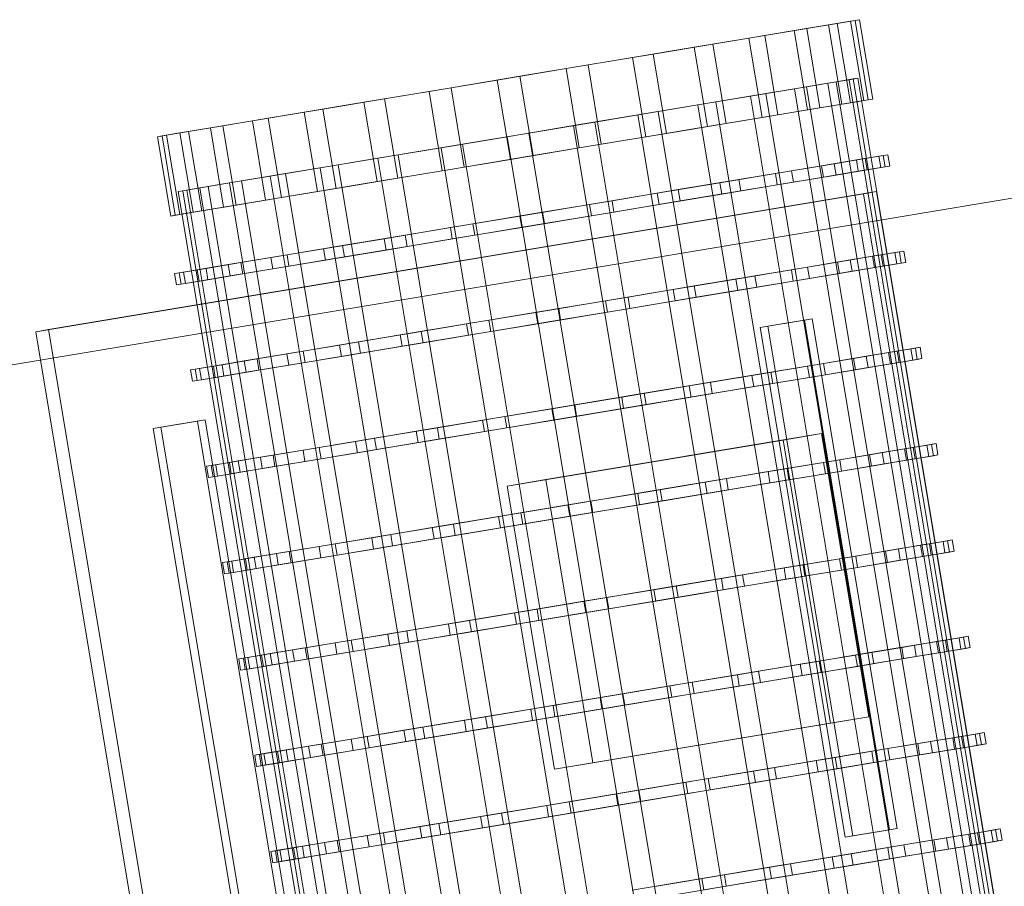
# Model space of a CAD drawing. Header units: millimetres. Extents: x -2233 to 61924, y -68080 to 6847.
# Tile 521 of 656: x 18825 to 18996, y -17088 to -16937. Entities that reach past the tile are written whole.
import ezdxf

# ---------------------------------------------------------------- set-up
doc = ezdxf.new("R2010")
doc.units = ezdxf.units.MM
doc.layers.add('superior_C10', color=7, linetype='Continuous', lineweight=0)

msp = doc.modelspace()

# ---------------------------------------------------------------- linework, layer by layer
at = {"layer": 'superior_C10'}
for p, q in [((18959.906, -16938.958), (18965.893, -16937.96)), ((18967.391, -16937.71), (18962.081, -16938.595)), ((18965.893, -16937.96), (18969.738, -16937.319)), ((18965.893, -16937.96), (18968.194, -16951.77)), ((18970.502, -16937.192), (18967.391, -16937.71)), ((18967.391, -16937.71), (18969.693, -16951.52)), ((18969.738, -16937.319), (18971.295, -16937.06)), ((18969.738, -16937.319), (18972.04, -16951.129)), ((18971.295, -16937.06), (18970.502, -16937.192)), ((18970.502, -16937.192), (18972.804, -16951.001)), ((18971.295, -16937.06), (18973.596, -16950.869)), ((18954.776, -16939.813), (18945.757, -16941.316)), ((18952.007, -16940.274), (18959.906, -16938.958)), ((18962.081, -16938.595), (18954.776, -16939.813)), ((18954.776, -16939.813), (18957.078, -16953.622)), ((18959.906, -16938.958), (18962.207, -16952.767)), ((18962.081, -16938.595), (18964.383, -16952.405)), ((18931.752, -16943.65), (18942.501, -16941.859)), ((18945.757, -16941.316), (18935.37, -16943.047)), ((18942.501, -16941.859), (18952.007, -16940.274)), ((18942.501, -16941.859), (18944.803, -16955.668)), ((18945.757, -16941.316), (18948.059, -16955.126)), ((18952.007, -16940.274), (18954.309, -16954.084)), ((18920.174, -16945.58), (18931.752, -16943.65)), ((18935.37, -16943.047), (18924.015, -16944.94)), ((18931.752, -16943.65), (18934.054, -16957.46)), ((18935.37, -16943.047), (18937.672, -16956.857)), ((18924.015, -16944.94), (18912.128, -16946.921)), ((18924.015, -16944.94), (18926.317, -16958.749)), ((18912.128, -16946.921), (18900.165, -16948.915)), ((18908.212, -16947.574), (18920.174, -16945.58)), ((18912.128, -16946.921), (18914.429, -16960.73)), ((18920.174, -16945.58), (18922.476, -16959.389)), ((18896.324, -16949.555), (18908.212, -16947.574)), ((18908.212, -16947.574), (18910.513, -16961.383)), ((18962.051, -16948.738), (18954.981, -16949.917)), ((18959.945, -16949.089), (18965.739, -16948.124)), ((18967.189, -16947.882), (18962.051, -16948.738)), ((18962.051, -16948.738), (18989.998, -17116.425)), ((18965.739, -16948.124), (18969.461, -16947.503)), ((18965.739, -16948.124), (18993.687, -17115.811)), ((18970.2, -16947.38), (18967.189, -16947.882)), ((18967.189, -16947.882), (18995.137, -17115.569)), ((18969.461, -16947.503), (18970.967, -16947.252)), ((18969.461, -16947.503), (18997.409, -17115.19)), ((18970.967, -16947.252), (18970.2, -16947.38)), ((18970.2, -16947.38), (18998.148, -17115.067)), ((18970.967, -16947.252), (18998.915, -17114.939)), ((18884.969, -16951.447), (18896.324, -16949.555)), ((18900.165, -16948.915), (18888.587, -16950.844)), ((18896.324, -16949.555), (18898.626, -16963.364)), ((18900.165, -16948.915), (18902.467, -16962.724)), ((18943.102, -16951.896), (18952.302, -16950.363)), ((18954.981, -16949.917), (18946.253, -16951.371)), ((18952.302, -16950.363), (18959.945, -16949.089)), ((18952.302, -16950.363), (18980.249, -17118.05)), ((18954.981, -16949.917), (18982.929, -17117.604)), ((18959.945, -16949.089), (18987.893, -17116.776)), ((18874.582, -16953.178), (18884.969, -16951.447)), ((18888.587, -16950.844), (18877.838, -16952.636)), ((18884.969, -16951.447), (18887.271, -16965.257)), ((18888.587, -16950.844), (18890.889, -16964.654)), ((18932.7, -16953.63), (18943.102, -16951.896)), ((18946.253, -16951.371), (18936.201, -16953.047)), ((18943.102, -16951.896), (18971.05, -17119.583)), ((18946.253, -16951.371), (18974.201, -17119.058)), ((18968.194, -16951.77), (18962.207, -16952.767)), ((18964.383, -16952.405), (18969.693, -16951.52)), ((18972.04, -16951.129), (18968.194, -16951.77)), ((18969.693, -16951.52), (18972.804, -16951.001)), ((18973.596, -16950.869), (18972.04, -16951.129)), ((18972.804, -16951.001), (18973.596, -16950.869)), ((19083.287, -16953.877), (18718.19, -17014.727)), ((18865.563, -16954.682), (18874.582, -16953.178)), ((18877.838, -16952.636), (18868.332, -16954.22)), ((18874.582, -16953.178), (18876.884, -16966.988)), ((18877.838, -16952.636), (18880.14, -16966.445)), ((18921.495, -16955.498), (18932.7, -16953.63)), ((18936.201, -16953.047), (18925.212, -16954.878)), ((18932.7, -16953.63), (18960.648, -17121.317)), ((18936.201, -16953.047), (18964.149, -17120.734)), ((18948.059, -16955.126), (18957.078, -16953.622)), ((18962.207, -16952.767), (18954.309, -16954.084)), ((18957.078, -16953.622), (18964.383, -16952.405)), ((18715.51, -17015.173), (19080.608, -16954.324)), ((18860.434, -16955.537), (18854.447, -16956.534)), ((18858.258, -16955.899), (18865.563, -16954.682)), ((18868.332, -16954.22), (18860.434, -16955.537)), ((18860.434, -16955.537), (18862.735, -16969.346)), ((18865.563, -16954.682), (18867.865, -16968.491)), ((18868.332, -16954.22), (18870.634, -16968.03)), ((18909.919, -16957.427), (18921.495, -16955.498)), ((18925.212, -16954.878), (18913.709, -16956.795)), ((18921.495, -16955.498), (18949.443, -17123.184)), ((18925.212, -16954.878), (18953.16, -17122.565)), ((18944.803, -16955.668), (18934.054, -16957.46)), ((18937.672, -16956.857), (18948.059, -16955.126)), ((18954.309, -16954.084), (18944.803, -16955.668)), ((18850.601, -16957.175), (18849.045, -16957.435)), ((18849.045, -16957.435), (18849.837, -16957.303)), ((18849.837, -16957.303), (18852.948, -16956.784)), ((18849.837, -16957.303), (18852.139, -16971.112)), ((18854.447, -16956.534), (18850.601, -16957.175)), ((18852.903, -16970.985), (18850.601, -16957.175)), ((18852.948, -16956.784), (18858.258, -16955.899)), ((18852.948, -16956.784), (18855.25, -16970.594)), ((18854.447, -16956.534), (18856.748, -16970.344)), ((18858.258, -16955.899), (18860.56, -16969.709)), ((18913.709, -16956.795), (18902.132, -16958.725)), ((18913.709, -16956.795), (18941.656, -17124.482)), ((18926.317, -16958.749), (18937.672, -16956.857)), ((18849.045, -16957.435), (18851.346, -16971.244)), ((18902.132, -16958.725), (18890.927, -16960.592)), ((18898.415, -16959.344), (18909.919, -16957.427)), ((18902.132, -16958.725), (18930.08, -17126.412)), ((18909.919, -16957.427), (18937.867, -17125.114)), ((18914.429, -16960.73), (18926.317, -16958.749)), ((18934.054, -16957.46), (18922.476, -16959.389)), ((18890.927, -16960.592), (18880.525, -16962.326)), ((18887.426, -16961.176), (18898.415, -16959.344)), ((18890.927, -16960.592), (18918.875, -17128.279)), ((18898.415, -16959.344), (18926.363, -17127.031)), ((18902.467, -16962.724), (18914.429, -16960.73)), ((18922.476, -16959.389), (18910.513, -16961.383)), ((18975.421, -16960.703), (18972.26, -16961.23)), ((18974.645, -16960.832), (18976.226, -16960.569)), ((18976.226, -16960.569), (18975.421, -16960.703)), ((18975.421, -16960.703), (18975.75, -16962.676)), ((18976.226, -16960.569), (18976.555, -16962.542)), ((18880.525, -16962.326), (18871.326, -16963.859)), ((18877.374, -16962.851), (18887.426, -16961.176)), ((18880.525, -16962.326), (18908.473, -17130.013)), ((18887.426, -16961.176), (18915.374, -17128.863)), ((18910.513, -16961.383), (18898.626, -16963.364)), ((18956.627, -16963.835), (18964.653, -16962.498)), ((18966.864, -16962.129), (18959.441, -16963.366)), ((18964.653, -16962.498), (18970.737, -16961.484)), ((18964.653, -16962.498), (18964.982, -16964.47)), ((18972.26, -16961.23), (18966.864, -16962.129)), ((18966.864, -16962.129), (18967.193, -16964.102)), ((18970.737, -16961.484), (18974.645, -16960.832)), ((18970.737, -16961.484), (18971.066, -16963.457)), ((18972.26, -16961.23), (18972.588, -16963.203)), ((18974.645, -16960.832), (18974.973, -16962.805)), ((18871.326, -16963.859), (18863.682, -16965.133)), ((18868.646, -16964.306), (18877.374, -16962.851)), ((18871.326, -16963.859), (18899.274, -17131.546)), ((18877.374, -16962.851), (18905.322, -17130.538)), ((18898.626, -16963.364), (18887.271, -16965.257)), ((18890.889, -16964.654), (18902.467, -16962.724)), ((18946.968, -16965.445), (18956.627, -16963.835)), ((18959.441, -16963.366), (18950.277, -16964.894)), ((18956.627, -16963.835), (18956.956, -16965.808)), ((18959.441, -16963.366), (18959.77, -16965.339)), ((18959.77, -16965.339), (18967.193, -16964.102)), ((18971.066, -16963.457), (18964.982, -16964.47)), ((18967.193, -16964.102), (18972.588, -16963.203)), ((18974.973, -16962.805), (18971.066, -16963.457)), ((18972.588, -16963.203), (18975.75, -16962.676)), ((18976.555, -16962.542), (18974.973, -16962.805)), ((18975.75, -16962.676), (18976.555, -16962.542)), ((18856.438, -16966.34), (18861.577, -16965.484)), ((18863.682, -16965.133), (18857.888, -16966.099)), ((18861.577, -16965.484), (18868.646, -16964.306)), ((18861.577, -16965.484), (18889.525, -17133.171)), ((18863.682, -16965.133), (18891.63, -17132.82)), ((18868.646, -16964.306), (18896.594, -17131.993)), ((18887.271, -16965.257), (18876.884, -16966.988)), ((18880.14, -16966.445), (18890.889, -16964.654)), ((18936.046, -16967.266), (18946.968, -16965.445)), ((18950.277, -16964.894), (18939.722, -16966.653)), ((18946.968, -16965.445), (18947.297, -16967.418)), ((18956.956, -16965.808), (18947.297, -16967.418)), ((18950.277, -16964.894), (18950.605, -16966.867)), ((18950.605, -16966.867), (18959.77, -16965.339)), ((18964.982, -16964.47), (18956.956, -16965.808)), ((18827.858, -16991.38), (18971.975, -16967.36)), ((18974.208, -16966.988), (18830.091, -16991.008)), ((18854.167, -16966.719), (18852.66, -16966.97)), ((18852.66, -16966.97), (18853.427, -16966.842)), ((18852.66, -16966.97), (18880.608, -17134.657)), ((18853.427, -16966.842), (18856.438, -16966.34)), ((18853.427, -16966.842), (18881.375, -17134.529)), ((18857.888, -16966.099), (18854.167, -16966.719)), ((18882.114, -17134.406), (18854.167, -16966.719)), ((18856.438, -16966.34), (18884.386, -17134.027)), ((18857.888, -16966.099), (18885.836, -17133.786)), ((18876.884, -16966.988), (18867.865, -16968.491)), ((18870.634, -16968.03), (18880.14, -16966.445)), ((18924.281, -16969.226), (18936.046, -16967.266)), ((18939.722, -16966.653), (18928.184, -16968.576)), ((18936.046, -16967.266), (18936.375, -16969.238)), ((18947.297, -16967.418), (18936.375, -16969.238)), ((18939.722, -16966.653), (18940.051, -16968.626)), ((18940.051, -16968.626), (18950.605, -16966.867)), ((18974.208, -16966.988), (18971.975, -16967.36)), ((18971.975, -16967.36), (18993.347, -17095.591)), ((18995.58, -17095.219), (18974.208, -16966.988)), ((18856.748, -16970.344), (18862.735, -16969.346)), ((18867.865, -16968.491), (18860.56, -16969.709)), ((18862.735, -16969.346), (18870.634, -16968.03)), ((18912.126, -16971.252), (18924.281, -16969.226)), ((18928.184, -16968.576), (18916.105, -16970.589)), ((18924.281, -16969.226), (18924.61, -16971.199)), ((18936.375, -16969.238), (18924.61, -16971.199)), ((18928.184, -16968.576), (18928.513, -16970.549)), ((18928.513, -16970.549), (18940.051, -16968.626)), ((18851.346, -16971.244), (18852.903, -16970.985)), ((18855.25, -16970.594), (18852.139, -16971.112)), ((18852.903, -16970.985), (18856.748, -16970.344)), ((18860.56, -16969.709), (18855.25, -16970.594)), ((18916.105, -16970.589), (18903.949, -16972.615)), ((18916.105, -16970.589), (18916.434, -16972.562)), ((18916.434, -16972.562), (18928.513, -16970.549)), ((18852.139, -16971.112), (18851.346, -16971.244)), ((18903.949, -16972.615), (18892.185, -16974.576)), ((18900.047, -16973.265), (18912.126, -16971.252)), ((18903.949, -16972.615), (18904.278, -16974.588)), ((18904.278, -16974.588), (18916.434, -16972.562)), ((18912.126, -16971.252), (18912.454, -16973.225)), ((18924.61, -16971.199), (18912.454, -16973.225)), ((18888.508, -16975.189), (18900.047, -16973.265)), ((18900.047, -16973.265), (18900.375, -16975.238)), ((18912.454, -16973.225), (18900.375, -16975.238)), ((18877.954, -16976.948), (18888.508, -16975.189)), ((18892.185, -16974.576), (18881.263, -16976.396)), ((18888.508, -16975.189), (18888.837, -16977.161)), ((18900.375, -16975.238), (18888.837, -16977.161)), ((18892.185, -16974.576), (18892.513, -16976.549)), ((18892.513, -16976.549), (18904.278, -16974.588)), ((18868.789, -16978.475), (18877.954, -16976.948)), ((18881.263, -16976.396), (18871.603, -16978.006)), ((18877.954, -16976.948), (18878.283, -16978.92)), ((18888.837, -16977.161), (18878.283, -16978.92)), ((18881.263, -16976.396), (18881.591, -16978.369)), ((18881.591, -16978.369), (18892.513, -16976.549)), ((18973.532, -16978.252), (18977.439, -16977.601)), ((18978.216, -16977.472), (18975.054, -16977.999)), ((18977.439, -16977.601), (18979.021, -16977.338)), ((18977.439, -16977.601), (18977.768, -16979.574)), ((18979.021, -16977.338), (18978.216, -16977.472)), ((18978.216, -16977.472), (18978.545, -16979.445)), ((18979.021, -16977.338), (18979.35, -16979.31)), ((18863.577, -16979.344), (18857.494, -16980.358)), ((18861.367, -16979.712), (18868.789, -16978.475)), ((18871.603, -16978.006), (18863.577, -16979.344)), ((18863.577, -16979.344), (18863.906, -16981.316)), ((18868.789, -16978.475), (18869.118, -16980.448)), ((18878.283, -16978.92), (18869.118, -16980.448)), ((18871.603, -16978.006), (18871.932, -16979.979)), ((18871.932, -16979.979), (18881.591, -16978.369)), ((18959.422, -16980.604), (18967.448, -16979.266)), ((18969.659, -16978.898), (18962.236, -16980.135)), ((18967.448, -16979.266), (18973.532, -16978.252)), ((18967.448, -16979.266), (18967.777, -16981.239)), ((18975.054, -16977.999), (18969.659, -16978.898)), ((18969.659, -16978.898), (18969.988, -16980.871)), ((18973.532, -16978.252), (18973.86, -16980.225)), ((18977.768, -16979.574), (18973.86, -16980.225)), ((18975.054, -16977.999), (18975.383, -16979.971)), ((18975.383, -16979.971), (18978.545, -16979.445)), ((18979.35, -16979.31), (18977.768, -16979.574)), ((18978.545, -16979.445), (18979.35, -16979.31)), ((18853.586, -16981.009), (18852.004, -16981.272)), ((18852.004, -16981.272), (18852.81, -16981.138)), ((18852.004, -16981.272), (18852.333, -16983.245)), ((18852.81, -16981.138), (18855.971, -16980.611)), ((18852.81, -16981.138), (18853.138, -16983.111)), ((18857.494, -16980.358), (18853.586, -16981.009)), ((18853.915, -16982.982), (18853.586, -16981.009)), ((18855.971, -16980.611), (18861.367, -16979.712)), ((18855.971, -16980.611), (18856.3, -16982.584)), ((18857.494, -16980.358), (18857.822, -16982.33)), ((18857.822, -16982.33), (18863.906, -16981.316)), ((18861.367, -16979.712), (18861.695, -16981.685)), ((18869.118, -16980.448), (18861.695, -16981.685)), ((18863.906, -16981.316), (18871.932, -16979.979)), ((18949.763, -16982.214), (18959.422, -16980.604)), ((18962.236, -16980.135), (18953.071, -16981.662)), ((18959.422, -16980.604), (18959.751, -16982.577)), ((18967.777, -16981.239), (18959.751, -16982.577)), ((18962.236, -16980.135), (18962.565, -16982.108)), ((18962.565, -16982.108), (18969.988, -16980.871)), ((18973.86, -16980.225), (18967.777, -16981.239)), ((18969.988, -16980.871), (18975.383, -16979.971)), ((18852.333, -16983.245), (18853.915, -16982.982)), ((18856.3, -16982.584), (18853.138, -16983.111)), ((18853.915, -16982.982), (18857.822, -16982.33)), ((18861.695, -16981.685), (18856.3, -16982.584)), ((18938.841, -16984.034), (18949.763, -16982.214)), ((18953.071, -16981.662), (18942.517, -16983.422)), ((18949.763, -16982.214), (18950.092, -16984.187)), ((18959.751, -16982.577), (18950.092, -16984.187)), ((18953.071, -16981.662), (18953.4, -16983.635)), ((18953.4, -16983.635), (18962.565, -16982.108)), ((18853.138, -16983.111), (18852.333, -16983.245)), ((18927.076, -16985.995), (18938.841, -16984.034)), ((18942.517, -16983.422), (18930.979, -16985.345)), ((18938.841, -16984.034), (18939.17, -16986.007)), ((18950.092, -16984.187), (18939.17, -16986.007)), ((18942.517, -16983.422), (18942.846, -16985.394)), ((18942.846, -16985.394), (18953.4, -16983.635)), ((18914.92, -16988.021), (18927.076, -16985.995)), ((18930.979, -16985.345), (18918.9, -16987.358)), ((18927.076, -16985.995), (18927.405, -16987.968)), ((18939.17, -16986.007), (18927.405, -16987.968)), ((18930.979, -16985.345), (18931.307, -16987.317)), ((18931.307, -16987.317), (18942.846, -16985.394)), ((18902.841, -16990.034), (18914.92, -16988.021)), ((18918.9, -16987.358), (18906.744, -16989.384)), ((18914.92, -16988.021), (18915.249, -16989.994)), ((18927.405, -16987.968), (18915.249, -16989.994)), ((18918.9, -16987.358), (18919.228, -16989.331)), ((18919.228, -16989.331), (18931.307, -16987.317)), ((18906.744, -16989.384), (18894.979, -16991.344)), ((18906.744, -16989.384), (18907.073, -16991.356)), ((18907.073, -16991.356), (18919.228, -16989.331)), ((18953.991, -16990.633), (18961.677, -16989.352)), ((18963.017, -16989.129), (18955.331, -16990.41)), ((18963.017, -16989.129), (18961.677, -16989.352)), ((18961.677, -16989.352), (18976.473, -17078.128)), ((18977.813, -17077.904), (18963.017, -16989.129)), ((18827.858, -16991.38), (18830.091, -16991.008)), ((18849.23, -17119.611), (18827.858, -16991.38)), ((18830.091, -16991.008), (18851.463, -17119.239)), ((18894.979, -16991.344), (18884.057, -16993.165)), ((18891.303, -16991.957), (18902.841, -16990.034)), ((18894.979, -16991.344), (18895.308, -16993.317)), ((18895.308, -16993.317), (18907.073, -16991.356)), ((18902.841, -16990.034), (18903.17, -16992.007)), ((18915.249, -16989.994), (18903.17, -16992.007)), ((18953.991, -16990.633), (18955.331, -16990.41)), ((18968.787, -17079.409), (18953.991, -16990.633)), ((18955.331, -16990.41), (18970.127, -17079.186)), ((18884.057, -16993.165), (18874.398, -16994.775)), ((18880.749, -16993.716), (18891.303, -16991.957)), ((18884.057, -16993.165), (18884.386, -16995.138)), ((18884.386, -16995.138), (18895.308, -16993.317)), ((18891.303, -16991.957), (18891.632, -16993.93)), ((18903.17, -16992.007), (18891.632, -16993.93)), ((18874.398, -16994.775), (18866.372, -16996.112)), ((18871.584, -16995.244), (18880.749, -16993.716)), ((18874.398, -16994.775), (18874.727, -16996.748)), ((18880.749, -16993.716), (18881.078, -16995.689)), ((18891.632, -16993.93), (18881.078, -16995.689)), ((18970.243, -16996.035), (18976.326, -16995.021)), ((18977.849, -16994.767), (18972.454, -16995.667)), ((18976.326, -16995.021), (18980.234, -16994.37)), ((18976.326, -16995.021), (18976.655, -16996.994)), ((18981.01, -16994.24), (18977.849, -16994.767)), ((18977.849, -16994.767), (18978.178, -16996.74)), ((18980.234, -16994.37), (18981.816, -16994.106)), ((18980.234, -16994.37), (18980.563, -16996.343)), ((18981.816, -16994.106), (18981.01, -16994.24)), ((18981.01, -16994.24), (18981.339, -16996.213)), ((18981.816, -16994.106), (18982.145, -16996.079)), ((18858.766, -16997.38), (18864.161, -16996.481)), ((18866.372, -16996.112), (18860.288, -16997.126)), ((18864.161, -16996.481), (18871.584, -16995.244)), ((18864.161, -16996.481), (18864.49, -16998.454)), ((18866.372, -16996.112), (18866.701, -16998.085)), ((18866.701, -16998.085), (18874.727, -16996.748)), ((18871.584, -16995.244), (18871.913, -16997.216)), ((18881.078, -16995.689), (18871.913, -16997.216)), ((18874.727, -16996.748), (18884.386, -16995.138)), ((18962.217, -16997.373), (18970.243, -16996.035)), ((18972.454, -16995.667), (18965.031, -16996.904)), ((18970.243, -16996.035), (18970.572, -16998.008)), ((18972.454, -16995.667), (18972.782, -16997.639)), ((18972.782, -16997.639), (18978.178, -16996.74)), ((18980.563, -16996.343), (18976.655, -16996.994)), ((18978.178, -16996.74), (18981.339, -16996.213)), ((18982.145, -16996.079), (18980.563, -16996.343)), ((18981.339, -16996.213), (18982.145, -16996.079)), ((18856.381, -16997.778), (18854.799, -16998.041)), ((18854.799, -16998.041), (18855.604, -16997.907)), ((18854.799, -16998.041), (18855.128, -17000.014)), ((18855.604, -16997.907), (18858.766, -16997.38)), ((18855.604, -16997.907), (18855.933, -16999.88)), ((18860.288, -16997.126), (18856.381, -16997.778)), ((18856.709, -16999.75), (18856.381, -16997.778)), ((18858.766, -16997.38), (18859.094, -16999.353)), ((18864.49, -16998.454), (18859.094, -16999.353)), ((18860.288, -16997.126), (18860.617, -16999.099)), ((18860.617, -16999.099), (18866.701, -16998.085)), ((18871.913, -16997.216), (18864.49, -16998.454)), ((18955.866, -16998.431), (18945.312, -17000.19)), ((18952.558, -16998.983), (18962.217, -16997.373)), ((18965.031, -16996.904), (18955.866, -16998.431)), ((18955.866, -16998.431), (18956.195, -17000.404)), ((18962.217, -16997.373), (18962.546, -16999.345)), ((18970.572, -16998.008), (18962.546, -16999.345)), ((18965.031, -16996.904), (18965.36, -16998.877)), ((18965.36, -16998.877), (18972.782, -16997.639)), ((18976.655, -16996.994), (18970.572, -16998.008)), ((18855.128, -17000.014), (18856.709, -16999.75)), ((18855.933, -16999.88), (18855.128, -17000.014)), ((18859.094, -16999.353), (18855.933, -16999.88)), ((18856.709, -16999.75), (18860.617, -16999.099)), ((18945.312, -17000.19), (18933.773, -17002.113)), ((18941.636, -17000.803), (18952.558, -16998.983)), ((18945.312, -17000.19), (18945.641, -17002.163)), ((18952.558, -16998.983), (18952.886, -17000.955)), ((18962.546, -16999.345), (18952.886, -17000.955)), ((18956.195, -17000.404), (18965.36, -16998.877)), ((18929.871, -17002.764), (18941.636, -17000.803)), ((18941.636, -17000.803), (18941.964, -17002.776)), ((18952.886, -17000.955), (18941.964, -17002.776)), ((18945.641, -17002.163), (18956.195, -17000.404)), ((18917.715, -17004.79), (18929.871, -17002.764)), ((18933.773, -17002.113), (18921.694, -17004.126)), ((18929.871, -17002.764), (18930.2, -17004.737)), ((18941.964, -17002.776), (18930.2, -17004.737)), ((18933.773, -17002.113), (18934.102, -17004.086)), ((18934.102, -17004.086), (18945.641, -17002.163)), ((18905.636, -17006.803), (18917.715, -17004.79)), ((18921.694, -17004.126), (18909.539, -17006.152)), ((18917.715, -17004.79), (18918.044, -17006.762)), ((18930.2, -17004.737), (18918.044, -17006.762)), ((18921.694, -17004.126), (18922.023, -17006.099)), ((18922.023, -17006.099), (18934.102, -17004.086)), ((18848.305, -17008.248), (18855.991, -17006.967)), ((18857.331, -17006.743), (18849.645, -17008.024)), ((18857.331, -17006.743), (18855.991, -17006.967)), ((18855.991, -17006.967), (18870.787, -17095.742)), ((18872.127, -17095.519), (18857.331, -17006.743)), ((18894.098, -17008.726), (18905.636, -17006.803)), ((18909.539, -17006.152), (18897.774, -17008.113)), ((18905.636, -17006.803), (18905.965, -17008.776)), ((18918.044, -17006.762), (18905.965, -17008.776)), ((18909.539, -17006.152), (18909.868, -17008.125)), ((18909.868, -17008.125), (18922.023, -17006.099)), ((18848.305, -17008.248), (18849.645, -17008.024)), ((18863.101, -17097.023), (18848.305, -17008.248)), ((18849.645, -17008.024), (18864.441, -17096.8)), ((18883.544, -17010.485), (18894.098, -17008.726)), ((18897.774, -17008.113), (18886.852, -17009.934)), ((18894.098, -17008.726), (18894.427, -17010.699)), ((18905.965, -17008.776), (18894.427, -17010.699)), ((18897.774, -17008.113), (18898.103, -17010.086)), ((18898.103, -17010.086), (18909.868, -17008.125)), ((18874.379, -17012.012), (18883.544, -17010.485)), ((18886.852, -17009.934), (18877.193, -17011.543)), ((18883.544, -17010.485), (18883.872, -17012.458)), ((18886.852, -17009.934), (18887.181, -17011.906)), ((18887.181, -17011.906), (18898.103, -17010.086)), ((18909.94, -17018.251), (18957.979, -17010.245)), ((18964.679, -17009.128), (18916.639, -17017.134)), ((18964.679, -17009.128), (18957.979, -17010.245)), ((18957.979, -17010.245), (18966.199, -17059.564)), ((18972.899, -17058.448), (18964.679, -17009.128)), ((18866.956, -17013.25), (18874.379, -17012.012)), ((18877.193, -17011.543), (18869.167, -17012.881)), ((18874.379, -17012.012), (18874.708, -17013.985)), ((18877.193, -17011.543), (18877.521, -17013.516)), ((18877.521, -17013.516), (18887.181, -17011.906)), ((18894.427, -17010.699), (18883.872, -17012.458)), ((18973.038, -17012.804), (18979.121, -17011.79)), ((18980.644, -17011.536), (18975.248, -17012.435)), ((18979.121, -17011.79), (18983.029, -17011.139)), ((18979.121, -17011.79), (18979.45, -17013.763)), ((18983.805, -17011.009), (18980.644, -17011.536)), ((18980.644, -17011.536), (18980.973, -17013.509)), ((18983.029, -17011.139), (18984.611, -17010.875)), ((18983.029, -17011.139), (18983.358, -17013.111)), ((18984.611, -17010.875), (18983.805, -17011.009)), ((18983.805, -17011.009), (18984.134, -17012.982)), ((18984.611, -17010.875), (18984.939, -17012.848)), ((18863.083, -17013.895), (18859.175, -17014.546)), ((18861.56, -17014.149), (18866.956, -17013.25)), ((18869.167, -17012.881), (18863.083, -17013.895)), ((18863.083, -17013.895), (18863.412, -17015.868)), ((18866.956, -17013.25), (18867.285, -17015.222)), ((18869.167, -17012.881), (18869.496, -17014.854)), ((18869.496, -17014.854), (18877.521, -17013.516)), ((18883.872, -17012.458), (18874.708, -17013.985)), ((18967.826, -17013.672), (18958.661, -17015.2)), ((18965.012, -17014.141), (18973.038, -17012.804)), ((18975.248, -17012.435), (18967.826, -17013.672)), ((18967.826, -17013.672), (18968.154, -17015.645)), ((18973.038, -17012.804), (18973.366, -17014.777)), ((18979.45, -17013.763), (18973.366, -17014.777)), ((18975.248, -17012.435), (18975.577, -17014.408)), ((18975.577, -17014.408), (18980.973, -17013.509)), ((18983.358, -17013.111), (18979.45, -17013.763)), ((18980.973, -17013.509), (18984.134, -17012.982)), ((18984.939, -17012.848), (18983.358, -17013.111)), ((18984.134, -17012.982), (18984.939, -17012.848)), ((18859.175, -17014.546), (18857.594, -17014.81)), ((18857.594, -17014.81), (18858.399, -17014.676)), ((18857.594, -17014.81), (18857.923, -17016.783)), ((18858.399, -17014.676), (18861.56, -17014.149)), ((18858.399, -17014.676), (18858.728, -17016.648)), ((18859.504, -17016.519), (18859.175, -17014.546)), ((18861.56, -17014.149), (18861.889, -17016.122)), ((18867.285, -17015.222), (18861.889, -17016.122)), ((18863.412, -17015.868), (18869.496, -17014.854)), ((18874.708, -17013.985), (18867.285, -17015.222)), ((18958.661, -17015.2), (18948.107, -17016.959)), ((18955.352, -17015.751), (18965.012, -17014.141)), ((18958.661, -17015.2), (18958.99, -17017.173)), ((18958.99, -17017.173), (18968.154, -17015.645)), ((18965.012, -17014.141), (18965.341, -17016.114)), ((18973.366, -17014.777), (18965.341, -17016.114)), ((18968.154, -17015.645), (18975.577, -17014.408)), ((18857.923, -17016.783), (18859.504, -17016.519)), ((18858.728, -17016.648), (18857.923, -17016.783)), ((18861.889, -17016.122), (18858.728, -17016.648)), ((18859.504, -17016.519), (18863.412, -17015.868)), ((18909.94, -17018.251), (18916.639, -17017.134)), ((18916.639, -17017.134), (18924.859, -17066.454)), ((18948.107, -17016.959), (18936.568, -17018.882)), ((18944.43, -17017.572), (18955.352, -17015.751)), ((18948.107, -17016.959), (18948.435, -17018.932)), ((18948.435, -17018.932), (18958.99, -17017.173)), ((18955.352, -17015.751), (18955.681, -17017.724)), ((18965.341, -17016.114), (18955.681, -17017.724)), ((18918.16, -17067.571), (18909.94, -17018.251)), ((18936.568, -17018.882), (18924.489, -17020.895)), ((18932.665, -17019.532), (18944.43, -17017.572)), ((18936.568, -17018.882), (18936.897, -17020.855)), ((18936.897, -17020.855), (18948.435, -17018.932)), ((18944.43, -17017.572), (18944.759, -17019.544)), ((18955.681, -17017.724), (18944.759, -17019.544)), ((18920.51, -17021.558), (18932.665, -17019.532)), ((18932.665, -17019.532), (18932.994, -17021.505)), ((18944.759, -17019.544), (18932.994, -17021.505)), ((18908.431, -17023.572), (18920.51, -17021.558)), ((18924.489, -17020.895), (18912.334, -17022.921)), ((18920.51, -17021.558), (18920.839, -17023.531)), ((18932.994, -17021.505), (18920.839, -17023.531)), ((18924.489, -17020.895), (18924.818, -17022.868)), ((18924.818, -17022.868), (18936.897, -17020.855)), ((18896.893, -17025.495), (18908.431, -17023.572)), ((18912.334, -17022.921), (18900.569, -17024.882)), ((18908.431, -17023.572), (18908.76, -17025.544)), ((18920.839, -17023.531), (18908.76, -17025.544)), ((18912.334, -17022.921), (18912.663, -17024.894)), ((18912.663, -17024.894), (18924.818, -17022.868)), ((18886.338, -17027.254), (18896.893, -17025.495)), ((18900.569, -17024.882), (18889.647, -17026.702)), ((18896.893, -17025.495), (18897.221, -17027.467)), ((18908.76, -17025.544), (18897.221, -17027.467)), ((18900.569, -17024.882), (18900.898, -17026.855)), ((18900.898, -17026.855), (18912.663, -17024.894)), ((18877.174, -17028.781), (18886.338, -17027.254)), ((18889.647, -17026.702), (18879.987, -17028.312)), ((18886.338, -17027.254), (18886.667, -17029.226)), ((18897.221, -17027.467), (18886.667, -17029.226)), ((18889.647, -17026.702), (18889.976, -17028.675)), ((18889.976, -17028.675), (18900.898, -17026.855)), ((18985.824, -17027.907), (18987.405, -17027.644)), ((18987.405, -17027.644), (18986.6, -17027.778)), ((18987.405, -17027.644), (18987.734, -17029.616)), ((18869.751, -17030.018), (18877.174, -17028.781)), ((18879.987, -17028.312), (18871.962, -17029.65)), ((18877.174, -17028.781), (18877.502, -17030.754)), ((18886.667, -17029.226), (18877.502, -17030.754)), ((18879.987, -17028.312), (18880.316, -17030.285)), ((18880.316, -17030.285), (18889.976, -17028.675)), ((18978.043, -17029.204), (18970.62, -17030.441)), ((18975.832, -17029.572), (18981.916, -17028.559)), ((18983.439, -17028.305), (18978.043, -17029.204)), ((18978.043, -17029.204), (18978.372, -17031.177)), ((18981.916, -17028.559), (18985.824, -17027.907)), ((18981.916, -17028.559), (18982.245, -17030.531)), ((18986.6, -17027.778), (18983.439, -17028.305)), ((18983.439, -17028.305), (18983.768, -17030.278)), ((18985.824, -17027.907), (18986.153, -17029.88)), ((18986.6, -17027.778), (18986.929, -17029.751)), ((18861.194, -17031.444), (18864.355, -17030.917)), ((18865.878, -17030.664), (18861.97, -17031.315)), ((18864.355, -17030.917), (18869.751, -17030.018)), ((18864.355, -17030.917), (18864.684, -17032.89)), ((18871.962, -17029.65), (18865.878, -17030.664)), ((18865.878, -17030.664), (18866.207, -17032.636)), ((18869.751, -17030.018), (18870.08, -17031.991)), ((18877.502, -17030.754), (18870.08, -17031.991)), ((18871.962, -17029.65), (18872.29, -17031.623)), ((18872.29, -17031.623), (18880.316, -17030.285)), ((18958.147, -17032.52), (18967.807, -17030.91)), ((18970.62, -17030.441), (18961.456, -17031.969)), ((18967.807, -17030.91), (18975.832, -17029.572)), ((18967.807, -17030.91), (18968.135, -17032.883)), ((18970.62, -17030.441), (18970.949, -17032.414)), ((18975.832, -17029.572), (18976.161, -17031.545)), ((18982.245, -17030.531), (18976.161, -17031.545)), ((18978.372, -17031.177), (18983.768, -17030.278)), ((18986.153, -17029.88), (18982.245, -17030.531)), ((18983.768, -17030.278), (18986.929, -17029.751)), ((18987.734, -17029.616), (18986.153, -17029.88)), ((18986.929, -17029.751), (18987.734, -17029.616)), ((18861.97, -17031.315), (18860.389, -17031.579)), ((18860.389, -17031.579), (18861.194, -17031.444)), ((18860.389, -17031.579), (18860.717, -17033.551)), ((18861.194, -17031.444), (18861.523, -17033.417)), ((18862.299, -17033.288), (18861.97, -17031.315)), ((18862.299, -17033.288), (18866.207, -17032.636)), ((18870.08, -17031.991), (18864.684, -17032.89)), ((18866.207, -17032.636), (18872.29, -17031.623)), ((18947.225, -17034.34), (18958.147, -17032.52)), ((18961.456, -17031.969), (18950.901, -17033.728)), ((18958.147, -17032.52), (18958.476, -17034.493)), ((18961.456, -17031.969), (18961.784, -17033.941)), ((18961.784, -17033.941), (18970.949, -17032.414)), ((18976.161, -17031.545), (18968.135, -17032.883)), ((18970.949, -17032.414), (18978.372, -17031.177)), ((18860.717, -17033.551), (18862.299, -17033.288)), ((18861.523, -17033.417), (18860.717, -17033.551)), ((18864.684, -17032.89), (18861.523, -17033.417)), ((18935.46, -17036.301), (18947.225, -17034.34)), ((18950.901, -17033.728), (18939.363, -17035.651)), ((18947.225, -17034.34), (18947.554, -17036.313)), ((18958.476, -17034.493), (18947.554, -17036.313)), ((18950.901, -17033.728), (18951.23, -17035.7)), ((18951.23, -17035.7), (18961.784, -17033.941)), ((18968.135, -17032.883), (18958.476, -17034.493)), ((18939.363, -17035.651), (18927.284, -17037.664)), ((18939.363, -17035.651), (18939.692, -17037.623)), ((18939.692, -17037.623), (18951.23, -17035.7)), ((18927.284, -17037.664), (18915.128, -17039.69)), ((18923.305, -17038.327), (18935.46, -17036.301)), ((18927.284, -17037.664), (18927.613, -17039.637)), ((18927.613, -17039.637), (18939.692, -17037.623)), ((18935.46, -17036.301), (18935.789, -17038.274)), ((18947.554, -17036.313), (18935.789, -17038.274)), ((18911.226, -17040.34), (18923.305, -17038.327)), ((18915.457, -17041.663), (18927.613, -17039.637)), ((18923.305, -17038.327), (18923.634, -17040.3)), ((18935.789, -17038.274), (18923.634, -17040.3)), ((18899.687, -17042.263), (18911.226, -17040.34)), ((18915.128, -17039.69), (18903.364, -17041.651)), ((18911.226, -17040.34), (18911.555, -17042.313)), ((18923.634, -17040.3), (18911.555, -17042.313)), ((18915.128, -17039.69), (18915.457, -17041.663)), ((18889.133, -17044.022), (18899.687, -17042.263)), ((18903.364, -17041.651), (18892.442, -17043.471)), ((18899.687, -17042.263), (18900.016, -17044.236)), ((18911.555, -17042.313), (18900.016, -17044.236)), ((18903.364, -17041.651), (18903.692, -17043.623)), ((18903.692, -17043.623), (18915.457, -17041.663)), ((18879.968, -17045.55), (18889.133, -17044.022)), ((18892.442, -17043.471), (18882.782, -17045.081)), ((18889.133, -17044.022), (18889.462, -17045.995)), ((18900.016, -17044.236), (18889.462, -17045.995)), ((18892.442, -17043.471), (18892.77, -17045.444)), ((18892.77, -17045.444), (18903.692, -17043.623)), ((18984.711, -17045.327), (18988.619, -17044.676)), ((18989.395, -17044.547), (18986.234, -17045.073)), ((18988.619, -17044.676), (18990.2, -17044.412)), ((18988.619, -17044.676), (18988.947, -17046.649)), ((18990.2, -17044.412), (18989.395, -17044.547)), ((18989.395, -17044.547), (18989.724, -17046.519)), ((18990.2, -17044.412), (18990.529, -17046.385)), ((18874.756, -17046.418), (18868.673, -17047.432)), ((18872.546, -17046.787), (18879.968, -17045.55)), ((18882.782, -17045.081), (18874.756, -17046.418)), ((18874.756, -17046.418), (18875.085, -17048.391)), ((18879.968, -17045.55), (18880.297, -17047.523)), ((18889.462, -17045.995), (18880.297, -17047.523)), ((18882.782, -17045.081), (18883.111, -17047.054)), ((18883.111, -17047.054), (18892.77, -17045.444)), ((18970.601, -17047.679), (18978.627, -17046.341)), ((18980.838, -17045.973), (18973.415, -17047.21)), ((18978.627, -17046.341), (18984.711, -17045.327)), ((18978.627, -17046.341), (18978.956, -17048.314)), ((18986.234, -17045.073), (18980.838, -17045.973)), ((18980.838, -17045.973), (18981.167, -17047.945)), ((18984.711, -17045.327), (18985.04, -17047.3)), ((18986.234, -17045.073), (18986.562, -17047.046)), ((18986.562, -17047.046), (18989.724, -17046.519)), ((18990.529, -17046.385), (18988.947, -17046.649)), ((18989.724, -17046.519), (18990.529, -17046.385)), ((18864.765, -17048.084), (18863.183, -17048.347)), ((18863.183, -17048.347), (18863.989, -17048.213)), ((18863.989, -17048.213), (18867.15, -17047.686)), ((18863.989, -17048.213), (18864.318, -17050.186)), ((18868.673, -17047.432), (18864.765, -17048.084)), ((18865.094, -17050.056), (18864.765, -17048.084)), ((18867.15, -17047.686), (18872.546, -17046.787)), ((18867.15, -17047.686), (18867.479, -17049.659)), ((18868.673, -17047.432), (18869.002, -17049.405)), ((18872.546, -17046.787), (18872.874, -17048.76)), ((18880.297, -17047.523), (18872.874, -17048.76)), ((18875.085, -17048.391), (18883.111, -17047.054)), ((18960.942, -17049.289), (18970.601, -17047.679)), ((18973.415, -17047.21), (18964.25, -17048.737)), ((18970.601, -17047.679), (18970.93, -17049.652)), ((18973.415, -17047.21), (18973.744, -17049.183)), ((18973.744, -17049.183), (18981.167, -17047.945)), ((18985.04, -17047.3), (18978.956, -17048.314)), ((18981.167, -17047.945), (18986.562, -17047.046)), ((18988.947, -17046.649), (18985.04, -17047.3)), ((18863.183, -17048.347), (18863.512, -17050.32)), ((18867.479, -17049.659), (18864.318, -17050.186)), ((18865.094, -17050.056), (18869.002, -17049.405)), ((18872.874, -17048.76), (18867.479, -17049.659)), ((18869.002, -17049.405), (18875.085, -17048.391)), ((18950.02, -17051.109), (18960.942, -17049.289)), ((18964.25, -17048.737), (18953.696, -17050.496)), ((18960.942, -17049.289), (18961.271, -17051.261)), ((18970.93, -17049.652), (18961.271, -17051.261)), ((18964.25, -17048.737), (18964.579, -17050.71)), ((18964.579, -17050.71), (18973.744, -17049.183)), ((18978.956, -17048.314), (18970.93, -17049.652)), ((18863.512, -17050.32), (18865.094, -17050.056)), ((18864.318, -17050.186), (18863.512, -17050.32)), ((18938.255, -17053.07), (18950.02, -17051.109)), ((18953.696, -17050.496), (18942.158, -17052.419)), ((18950.02, -17051.109), (18950.349, -17053.082)), ((18961.271, -17051.261), (18950.349, -17053.082)), ((18953.696, -17050.496), (18954.025, -17052.469)), ((18954.025, -17052.469), (18964.579, -17050.71)), ((18926.1, -17055.096), (18938.255, -17053.07)), ((18942.158, -17052.419), (18930.079, -17054.433)), ((18938.255, -17053.07), (18938.584, -17055.043)), ((18950.349, -17053.082), (18938.584, -17055.043)), ((18942.158, -17052.419), (18942.487, -17054.392)), ((18942.487, -17054.392), (18954.025, -17052.469)), ((18914.021, -17057.109), (18926.1, -17055.096)), ((18930.079, -17054.433), (18917.923, -17056.458)), ((18926.1, -17055.096), (18926.428, -17057.069)), ((18938.584, -17055.043), (18926.428, -17057.069)), ((18930.079, -17054.433), (18930.408, -17056.405)), ((18930.408, -17056.405), (18942.487, -17054.392)), ((18917.923, -17056.458), (18906.158, -17058.419)), ((18917.923, -17056.458), (18918.252, -17058.431)), ((18918.252, -17058.431), (18930.408, -17056.405)), ((18906.158, -17058.419), (18895.236, -17060.24)), ((18902.482, -17059.032), (18914.021, -17057.109)), ((18906.158, -17058.419), (18906.487, -17060.392)), ((18906.487, -17060.392), (18918.252, -17058.431)), ((18914.021, -17057.109), (18914.349, -17059.082)), ((18926.428, -17057.069), (18914.349, -17059.082)), ((18924.859, -17066.454), (18972.899, -17058.448)), ((18966.199, -17059.564), (18972.899, -17058.448)), ((18895.236, -17060.24), (18885.577, -17061.85)), ((18891.928, -17060.791), (18902.482, -17059.032)), ((18895.236, -17060.24), (18895.565, -17062.212)), ((18902.482, -17059.032), (18902.811, -17061.005)), ((18914.349, -17059.082), (18902.811, -17061.005)), ((18966.199, -17059.564), (18918.16, -17067.571)), ((18885.577, -17061.85), (18877.551, -17063.187)), ((18882.763, -17062.318), (18891.928, -17060.791)), ((18885.577, -17061.85), (18885.906, -17063.822)), ((18891.928, -17060.791), (18892.257, -17062.764)), ((18902.811, -17061.005), (18892.257, -17062.764)), ((18895.565, -17062.212), (18906.487, -17060.392)), ((18989.028, -17061.842), (18983.633, -17062.741)), ((18987.506, -17062.096), (18991.413, -17061.445)), ((18992.19, -17061.315), (18989.028, -17061.842)), ((18989.028, -17061.842), (18989.357, -17063.815)), ((18991.413, -17061.445), (18992.995, -17061.181)), ((18991.413, -17061.445), (18991.742, -17063.417)), ((18992.995, -17061.181), (18992.19, -17061.315)), ((18992.19, -17061.315), (18992.518, -17063.288)), ((18992.995, -17061.181), (18993.324, -17063.154)), ((18869.945, -17064.455), (18875.34, -17063.556)), ((18877.551, -17063.187), (18871.468, -17064.201)), ((18875.34, -17063.556), (18882.763, -17062.318)), ((18875.34, -17063.556), (18875.669, -17065.528)), ((18877.551, -17063.187), (18877.88, -17065.16)), ((18882.763, -17062.318), (18883.092, -17064.291)), ((18892.257, -17062.764), (18883.092, -17064.291)), ((18885.906, -17063.822), (18895.565, -17062.212)), ((18973.396, -17064.447), (18981.422, -17063.11)), ((18983.633, -17062.741), (18976.21, -17063.979)), ((18981.422, -17063.11), (18987.506, -17062.096)), ((18981.422, -17063.11), (18981.751, -17065.083)), ((18983.633, -17062.741), (18983.961, -17064.714)), ((18987.506, -17062.096), (18987.834, -17064.069)), ((18991.742, -17063.417), (18987.834, -17064.069)), ((18989.357, -17063.815), (18992.518, -17063.288)), ((18993.324, -17063.154), (18991.742, -17063.417)), ((18992.518, -17063.288), (18993.324, -17063.154)), ((18867.56, -17064.852), (18865.978, -17065.116)), ((18865.978, -17065.116), (18866.784, -17064.982)), ((18865.978, -17065.116), (18866.307, -17067.089)), ((18866.784, -17064.982), (18869.945, -17064.455)), ((18866.784, -17064.982), (18867.112, -17066.955)), ((18871.468, -17064.201), (18867.56, -17064.852)), ((18867.889, -17066.825), (18867.56, -17064.852)), ((18869.945, -17064.455), (18870.274, -17066.428)), ((18871.468, -17064.201), (18871.796, -17066.174)), ((18871.796, -17066.174), (18877.88, -17065.16)), ((18883.092, -17064.291), (18875.669, -17065.528)), ((18877.88, -17065.16), (18885.906, -17063.822)), ((18963.737, -17066.057), (18973.396, -17064.447)), ((18976.21, -17063.979), (18967.045, -17065.506)), ((18973.396, -17064.447), (18973.725, -17066.42)), ((18981.751, -17065.083), (18973.725, -17066.42)), ((18976.21, -17063.979), (18976.539, -17065.951)), ((18976.539, -17065.951), (18983.961, -17064.714)), ((18987.834, -17064.069), (18981.751, -17065.083)), ((18983.961, -17064.714), (18989.357, -17063.815)), ((18866.307, -17067.089), (18867.889, -17066.825)), ((18867.112, -17066.955), (18866.307, -17067.089)), ((18870.274, -17066.428), (18867.112, -17066.955)), ((18867.889, -17066.825), (18871.796, -17066.174)), ((18875.669, -17065.528), (18870.274, -17066.428)), ((18918.16, -17067.571), (18924.859, -17066.454)), ((18952.815, -17067.878), (18963.737, -17066.057)), ((18967.045, -17065.506), (18956.491, -17067.265)), ((18963.737, -17066.057), (18964.065, -17068.03)), ((18973.725, -17066.42), (18964.065, -17068.03)), ((18967.045, -17065.506), (18967.374, -17067.479)), ((18967.374, -17067.479), (18976.539, -17065.951)), ((18941.05, -17069.839), (18952.815, -17067.878)), ((18956.491, -17067.265), (18944.953, -17069.188)), ((18952.815, -17067.878), (18953.143, -17069.851)), ((18964.065, -17068.03), (18953.143, -17069.851)), ((18956.491, -17067.265), (18956.82, -17069.238)), ((18956.82, -17069.238), (18967.374, -17067.479)), ((18928.894, -17071.864), (18941.05, -17069.839)), ((18944.953, -17069.188), (18932.874, -17071.201)), ((18941.05, -17069.839), (18941.379, -17071.811)), ((18953.143, -17069.851), (18941.379, -17071.811)), ((18944.953, -17069.188), (18945.281, -17071.161)), ((18945.281, -17071.161), (18956.82, -17069.238)), ((18916.815, -17073.878), (18928.894, -17071.864)), ((18932.874, -17071.201), (18920.718, -17073.227)), ((18928.894, -17071.864), (18929.223, -17073.837)), ((18941.379, -17071.811), (18929.223, -17073.837)), ((18932.874, -17071.201), (18933.202, -17073.174)), ((18933.202, -17073.174), (18945.281, -17071.161)), ((18905.277, -17075.801), (18916.815, -17073.878)), ((18920.718, -17073.227), (18908.953, -17075.188)), ((18916.815, -17073.878), (18917.144, -17075.85)), ((18929.223, -17073.837), (18917.144, -17075.85)), ((18920.718, -17073.227), (18921.047, -17075.2)), ((18921.047, -17075.2), (18933.202, -17073.174)), ((18908.953, -17075.188), (18898.031, -17077.008)), ((18908.953, -17075.188), (18909.282, -17077.161)), ((18909.282, -17077.161), (18921.047, -17075.2)), ((18898.031, -17077.008), (18888.372, -17078.618)), ((18894.723, -17077.56), (18905.277, -17075.801)), ((18898.031, -17077.008), (18898.36, -17078.981)), ((18898.36, -17078.981), (18909.282, -17077.161)), ((18905.277, -17075.801), (18905.606, -17077.773)), ((18917.144, -17075.85), (18905.606, -17077.773)), ((18878.135, -17080.324), (18885.558, -17079.087)), ((18888.372, -17078.618), (18880.346, -17079.956)), ((18885.558, -17079.087), (18894.723, -17077.56)), ((18885.558, -17079.087), (18885.887, -17081.06)), ((18888.372, -17078.618), (18888.701, -17080.591)), ((18888.701, -17080.591), (18898.36, -17078.981)), ((18894.723, -17077.56), (18895.051, -17079.533)), ((18905.606, -17077.773), (18895.051, -17079.533)), ((18976.473, -17078.128), (18968.787, -17079.409)), ((18970.127, -17079.186), (18977.813, -17077.904)), ((18976.473, -17078.128), (18977.813, -17077.904)), ((18984.217, -17079.879), (18990.3, -17078.865)), ((18991.823, -17078.611), (18986.427, -17079.51)), ((18990.3, -17078.865), (18994.208, -17078.213)), ((18990.3, -17078.865), (18990.629, -17080.837)), ((18994.984, -17078.084), (18991.823, -17078.611)), ((18991.823, -17078.611), (18992.152, -17080.584)), ((18994.208, -17078.213), (18995.79, -17077.95)), ((18994.208, -17078.213), (18994.537, -17080.186)), ((18995.79, -17077.95), (18994.984, -17078.084)), ((18994.984, -17078.084), (18995.313, -17080.057)), ((18995.79, -17077.95), (18996.118, -17079.923)), ((18872.74, -17081.224), (18878.135, -17080.324)), ((18880.346, -17079.956), (18874.262, -17080.97)), ((18878.135, -17080.324), (18878.464, -17082.297)), ((18880.346, -17079.956), (18880.675, -17081.929)), ((18880.675, -17081.929), (18888.701, -17080.591)), ((18895.051, -17079.533), (18885.887, -17081.06)), ((18968.787, -17079.409), (18970.127, -17079.186)), ((18979.005, -17080.747), (18969.84, -17082.275)), ((18976.191, -17081.216), (18984.217, -17079.879)), ((18986.427, -17079.51), (18979.005, -17080.747)), ((18979.005, -17080.747), (18979.333, -17082.72)), ((18984.217, -17079.879), (18984.546, -17081.851)), ((18986.427, -17079.51), (18986.756, -17081.483)), ((18986.756, -17081.483), (18992.152, -17080.584)), ((18994.537, -17080.186), (18990.629, -17080.837)), ((18992.152, -17080.584), (18995.313, -17080.057)), ((18996.118, -17079.923), (18994.537, -17080.186)), ((18995.313, -17080.057), (18996.118, -17079.923)), ((18870.355, -17081.621), (18868.773, -17081.885)), ((18868.773, -17081.885), (18869.578, -17081.75)), ((18868.773, -17081.885), (18869.102, -17083.857)), ((18869.578, -17081.75), (18872.74, -17081.224)), ((18869.578, -17081.75), (18869.907, -17083.723)), ((18874.262, -17080.97), (18870.355, -17081.621)), ((18870.683, -17083.594), (18870.355, -17081.621)), ((18872.74, -17081.224), (18873.068, -17083.196)), ((18878.464, -17082.297), (18873.068, -17083.196)), ((18874.262, -17080.97), (18874.591, -17082.943)), ((18874.591, -17082.943), (18880.675, -17081.929)), ((18885.887, -17081.06), (18878.464, -17082.297)), ((18969.84, -17082.275), (18959.286, -17084.034)), ((18966.531, -17082.826), (18976.191, -17081.216)), ((18969.84, -17082.275), (18970.169, -17084.247)), ((18976.191, -17081.216), (18976.52, -17083.189)), ((18984.546, -17081.851), (18976.52, -17083.189)), ((18979.333, -17082.72), (18986.756, -17081.483)), ((18990.629, -17080.837), (18984.546, -17081.851)), ((18869.102, -17083.857), (18870.683, -17083.594)), ((18869.907, -17083.723), (18869.102, -17083.857)), ((18873.068, -17083.196), (18869.907, -17083.723)), ((18870.683, -17083.594), (18874.591, -17082.943)), ((18959.286, -17084.034), (18947.747, -17085.957)), ((18955.609, -17084.646), (18966.531, -17082.826)), ((18959.286, -17084.034), (18959.615, -17086.007)), ((18959.615, -17086.007), (18970.169, -17084.247)), ((18966.531, -17082.826), (18966.86, -17084.799)), ((18976.52, -17083.189), (18966.86, -17084.799)), ((18970.169, -17084.247), (18979.333, -17082.72)), ((18947.747, -17085.957), (18935.668, -17087.97)), ((18943.845, -17086.607), (18955.609, -17084.646)), ((18947.747, -17085.957), (18948.076, -17087.93)), ((18955.609, -17084.646), (18955.938, -17086.619)), ((18966.86, -17084.799), (18955.938, -17086.619)), ((18931.689, -17088.633), (18943.845, -17086.607)), ((18943.845, -17086.607), (18944.173, -17088.58)), ((18955.938, -17086.619), (18944.173, -17088.58)), ((18948.076, -17087.93), (18959.615, -17086.007)), ((18935.997, -17089.943), (18948.076, -17087.93))]:
    msp.add_line(p, q, dxfattribs=at)

doc.saveas('drawing.dxf')
